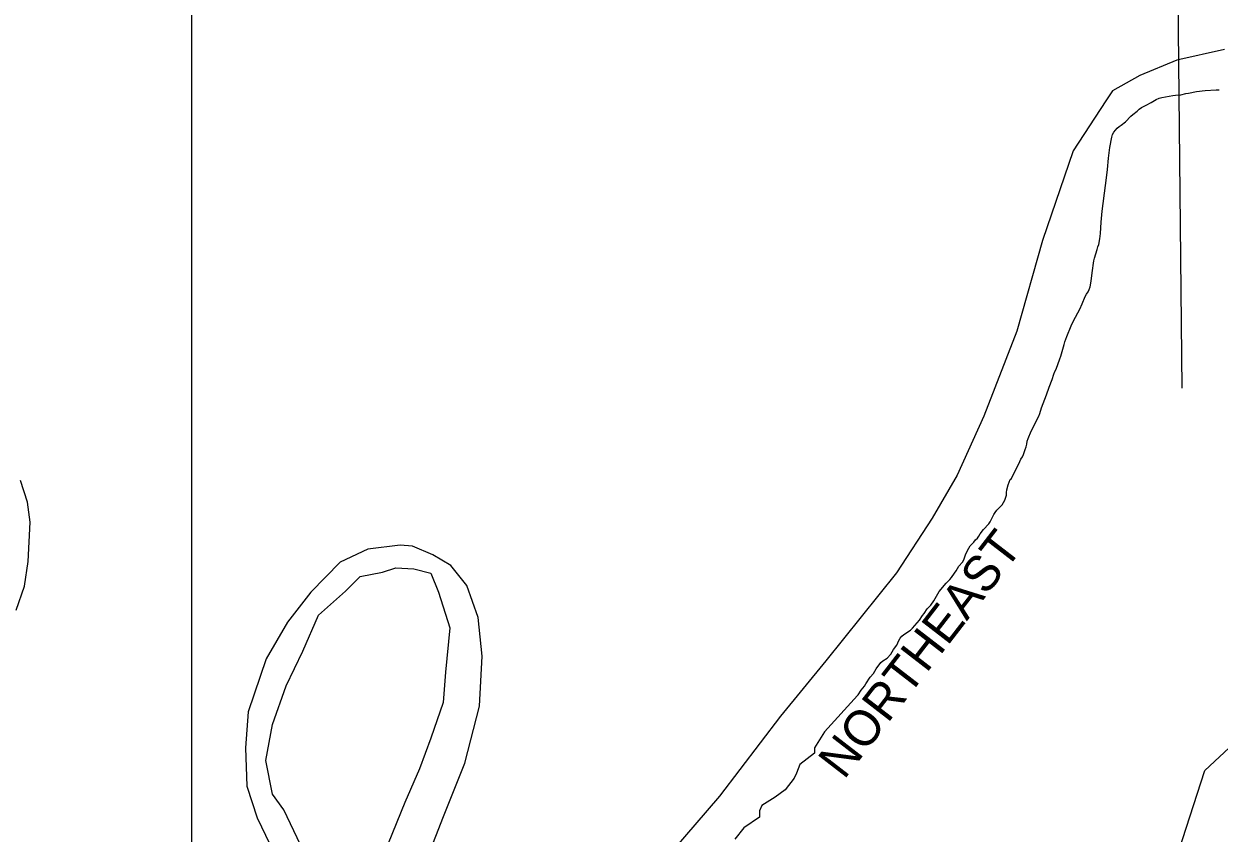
# Model space of a CAD drawing. Extents: x 2290055 to 2389491, y 66597 to 237875.
# Drawn here: x 2320079 to 2327133, y 224983 to 229761 of the extents above; entities that cross this region are included whole.
import ezdxf

# ---------------------------------------------------------------- set-up
doc = ezdxf.new("R2010")
doc.units = 0
for name, color, linetype in [('Exist Boundary Political CountyLine', 7, 'Continuous'), ('Exist Hydrographic Island Shore', 7, 'Continuous'), ('Exist Hydrographic River Shore', 7, 'Continuous'), ('Exist Hydrographic River Shore Label', 7, 'Continuous'), ('Exist Utilities Electrical Transmission Line', 7, 'Continuous'), ('Map Preparation Inset Cut Line', 7, 'Continuous'), ('Map Preparation Longitude Latitude Lines', 7, 'Continuous')]:
    doc.layers.add(name, color=color, linetype=linetype)

msp = doc.modelspace()

# ---------------------------------------------------------------- linework, layer by layer
at = {"layer": 'Exist Boundary Political CountyLine'}
for points in [[(2327165.6, 229609.6), (2326884.6, 229546.6), (2326665.7, 229456.2), (2326504.5, 229366.5), (2326464.2, 229306.7), (2326271.6, 229011.6), (2326090.5, 228482.2), (2325939.7, 227946.1), (2325745.5, 227444.2), (2325587.3, 227095.9), (2325439.3, 226841.9), (2325230, 226519.5), (2324812.4, 226000.8), (2324545.2, 225674.1), (2324183.8, 225201.7), (2323904.6, 224876.5)], [(2320033.2, 226299.3), (2320082.2, 226441.4), (2320104, 226586), (2320115.8, 226819.1), (2320099.9, 226937.9), (2320059, 227064.9)], [(2322465, 224849.4), (2322555.9, 225081.1), (2322681.5, 225396.2), (2322768.2, 225731.7), (2322784.4, 226028.4), (2322759.4, 226255.5), (2322693.9, 226445), (2322599.2, 226563.3), (2322492.7, 226625.1), (2322372.6, 226676.3), (2322300.3, 226683.4), (2322109.1, 226659.9), (2321946.1, 226583.4), (2321772.2, 226406.4), (2321634, 226228.9), (2321508.6, 226011.9), (2321402.9, 225699.6), (2321387.3, 225486.9), (2321394.4, 225259.1), (2321455.7, 225073.5), (2321630.3, 224708.3)]]:
    msp.add_lwpolyline(points, dxfattribs=at)
at = {"layer": 'Exist Hydrographic Island Shore'}
for points in [[(2321977, 226412), (2322063.1, 226499), (2322195.5, 226523.8), (2322275, 226548.6), (2322381, 226542.4), (2322480.3, 226517.6)], [(2322480.3, 226517.6), (2322526.7, 226405.8), (2322592.9, 226194.7), (2322566.4, 225933.9), (2322553.1, 225753.8), (2322480.3, 225542.7), (2322414.1, 225362.6), (2322328, 225163.9), (2322228.6, 224921.7)], [(2321732, 224872), (2321612.8, 225120.4), (2321546.5, 225213.5), (2321506.8, 225412.2), (2321546.5, 225623.4), (2321626, 225853.1), (2321725.3, 226058.1), (2321818.1, 226269.2), (2321977, 226412)]]:
    msp.add_lwpolyline(points, dxfattribs=at)
at = {"layer": 'Exist Hydrographic River Shore'}
for points in [[(2326371.5, 228208.9), (2326377.7, 228242.4), (2326384.2, 228291.9), (2326394.7, 228361.3), (2326398.7, 228378.2), (2326413.7, 228428.3), (2326417.5, 228445.4), (2326423, 228459.1), (2326429, 228491.2), (2326432.7, 228523.5), (2326437, 228591.1), (2326442.5, 228654.7), (2326449.7, 228700.6), (2326470.2, 228868.3), (2326475.2, 228900.9), (2326481.5, 228967.8), (2326489.5, 229030.5), (2326500, 229093), (2326505.2, 229108.5), (2326512.2, 229121.9), (2326521, 229134.4), (2326531.5, 229145.6), (2326543.2, 229155.2), (2326556.2, 229163.4), (2326580.7, 229183), (2326613, 229216.5), (2326624, 229226.7), (2326649.7, 229246.4), (2326662.5, 229257.2), (2326676, 229266.8), (2326702.5, 229281.9), (2326732.5, 229296.8), (2326763, 229314.6), (2326779.7, 229321.8), (2326796, 229326.1), (2326859.5, 229338.8), (2326876, 229341.1), (2326907.7, 229342.8), (2326937.5, 229350.7), (2326953.5, 229352.6), (2326999.2, 229361.6), (2327050.5, 229367), (2327115.7, 229371.4), (2327134.7, 229371.4)], [(2325000, 225795.5), (2325004, 225800.2), (2325021.5, 225826.1), (2325040.2, 225850.7), (2325047.7, 225864.2), (2325073, 225903.4), (2325094, 225925.7), (2325110.2, 225952.1), (2325137, 225989.4), (2325148, 226000.1), (2325174.5, 226016), (2325195.7, 226039), (2325212.5, 226066.4), (2325231.2, 226092.2), (2325243, 226120.7), (2325250.7, 226134.5), (2325261, 226145.9), (2325272.2, 226156.2), (2325312, 226181.4), (2325323.5, 226192.9), (2325365.5, 226240.3), (2325383, 226267.2), (2325393.2, 226279.8), (2325409.5, 226306.3), (2325431, 226328.8), (2325449, 226353.8), (2325457.5, 226367.9), (2325464.7, 226382.4), (2325481.5, 226408.9), (2325522, 226457.7), (2325543.5, 226480.1), (2325553.2, 226492.3), (2325571, 226518.4), (2325581, 226530.9), (2325598, 226558.4), (2325618.5, 226583.1), (2325626.7, 226596.2), (2325635.7, 226625.5), (2325642.2, 226639), (2325656.5, 226665.9), (2325665, 226679.4), (2325675, 226691.2), (2325686.2, 226701.6), (2325694.7, 226714.7), (2325706.5, 226724.8), (2325716, 226736.6), (2325724, 226749.5), (2325742.5, 226774.6), (2325773.5, 226809.2), (2325782.8, 226821.5), (2325790.5, 226835.9), (2325803, 226863.5), (2325811.5, 226876.8), (2325820.7, 226888.8), (2325842.7, 226910.5), (2325852.7, 226921.9), (2325861.5, 226934), (2325868.5, 226948.3), (2325877.7, 226979), (2325878.5, 226994.1), (2325881.5, 227009.4), (2325889, 227039.7), (2325893.7, 227054.3), (2325901, 227069.8), (2325909, 227076.7), (2325921, 227105.5), (2325944.2, 227146.7), (2325956.7, 227176.5), (2325963.7, 227190.4), (2325972.2, 227204.5), (2325979.5, 227219.2), (2325989.7, 227248.6), (2325994.2, 227263.8), (2325998.2, 227279.8), (2326001, 227296.3), (2326006.5, 227312.2), (2326025, 227356.2), (2326069.5, 227444.7), (2326075.7, 227460.5), (2326085.7, 227493.6), (2326114.5, 227570.8), (2326130.5, 227616.7), (2326148, 227661.8), (2326158.7, 227693.3), (2326164.5, 227707.9), (2326171.5, 227722.3), (2326193.7, 227782.7), (2326199, 227798.7), (2326218.5, 227867.4), (2326223.7, 227883.8), (2326235.2, 227914.6), (2326261, 227977.6), (2326274.2, 228007.8), (2326311.2, 228077.5), (2326325.2, 228107.3), (2326343, 228152.1), (2326350.7, 228165.9), (2326360, 228179.5), (2326367, 228193.2), (2326371.5, 228208.9)], [(2325000, 225795.5), (2324804.8, 225579.9), (2324745.2, 225486.8), (2324745.2, 225455.7), (2324659.1, 225387.4), (2324639.2, 225337.7), (2324626, 225306.7), (2324573, 225238.4), (2324513.4, 225194.9), (2324433.9, 225145.2), (2324420.7, 225114.2), (2324420.7, 225076.9), (2324328, 225014.8), (2324275, 224946.5)]]:
    msp.add_lwpolyline(points, dxfattribs=at)
at = {"layer": 'Exist Utilities Electrical Transmission Line'}
msp.add_lwpolyline([(2325566.3, 220766.6), (2327049, 225352.7), (2328084.3, 226316)], dxfattribs=at)
at = {"layer": 'Map Preparation Inset Cut Line'}
msp.add_lwpolyline([(2321069.7, 230675.8), (2345338.5, 230675.8), (2345338.5, 211640.5), (2321069.7, 211640.5)], close=True, dxfattribs=at)
at = {"layer": 'Map Preparation Longitude Latitude Lines'}
msp.add_line((2326915.2, 227610.6), (2326834.9, 235342), dxfattribs=at)

# ---------------------------------------------------------------- texts
at = {"layer": 'Exist Hydrographic River Shore Label'}
msp.add_text('NORTHEAST', height=210, rotation=52.33645, dxfattribs=at).set_placement((2324919.6, 225293.5))

doc.saveas('drawing.dxf')
